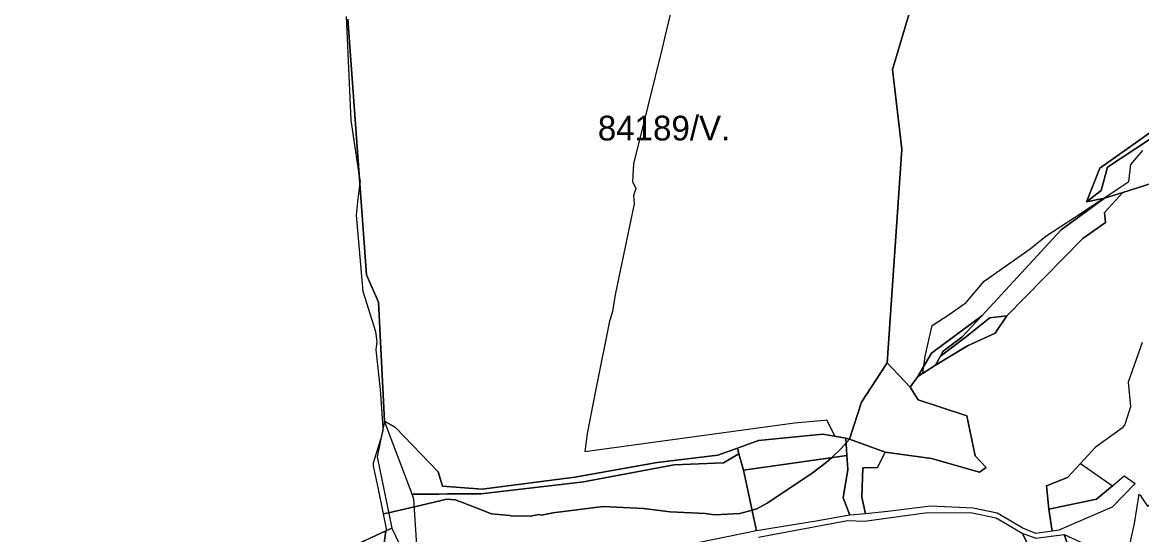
# Model space of a CAD drawing. Extents: x -477304 to -465429, y -1159113 to -1149210.
# Drawn here: x -468028 to -467350, y -1156214 to -1155904 of the extents above; entities that cross this region are included whole.
import ezdxf

# ---------------------------------------------------------------- set-up
doc = ezdxf.new("R2010")
doc.units = 0
for name, color, linetype in [('BPEJ_s', 7, 'Continuous'), ('PUPFL_s', 7, 'Continuous'), ('trav_porost_s', 7, 'Continuous')]:
    doc.layers.add(name, color=color, linetype=linetype)

msp = doc.modelspace()

# ---------------------------------------------------------------- linework, layer by layer
at = {"layer": 'BPEJ_s'}
for points in [[(-467634.53, -1155893.63), (-467639.17, -1155913.19), (-467640.71, -1155919.23), (-467649.4, -1155954.23), (-467658.08, -1155989.23), (-467658.74, -1156000), (-467656.57, -1156004.16), (-467658.05, -1156008.39), (-467657.63, -1156013.47), (-467669.05, -1156067.6), (-467670.95, -1156079.45), (-467672.64, -1156084.52), (-467680.84, -1156125.78), (-467686.18, -1156152.61), (-467687.58, -1156163.38), (-467560.57, -1156146.06), (-467542.38, -1156144.37), (-467541.05, -1156144.24), (-467536.12, -1156154.17), (-467529.38, -1156155.33), (-467527.18, -1156156.06), (-467532.32, -1156161.83), (-467538.14, -1156167.22), (-467541.32, -1156170.17), (-467549.78, -1156176.51), (-467577.06, -1156194.7), (-467583.4, -1156198.08), (-467586.17, -1156198.89), (-467593.55, -1156201.04), (-467608.78, -1156201.89), (-467614.7, -1156201.04), (-467635.85, -1156199.98), (-467651.92, -1156197.87), (-467676.45, -1156196.81), (-467706.9, -1156200.62), (-467713.67, -1156202.1), (-467715.36, -1156201.67), (-467720.43, -1156202.52), (-467732.28, -1156202.31), (-467733.22, -1156202.23), (-467744.12, -1156201.25), (-467762.73, -1156193.85), (-467766.11, -1156192.79), (-467771.19, -1156192.37), (-467790.79, -1156196.92), (-467806.47, -1156200.56), (-467809.51, -1156201.27), (-467812.63, -1156186.3), (-467815.6, -1156172.07), (-467815.6, -1156170.38), (-467811.2, -1156155.92), (-467810.42, -1156153.36), (-467809.67, -1156150.92), (-467809.8, -1156149.05), (-467811.37, -1156125.97), (-467813.91, -1156101.86), (-467813.48, -1156096.79), (-467814.11, -1156090.87), (-467821.94, -1156066.55), (-467825.96, -1156020.23), (-467824.9, -1156010.51), (-467823.82, -1156002.3), (-467823.52, -1156000), (-467824.42, -1155994.07), (-467829.16, -1155962.69), (-467830.88, -1155922.4), (-467832.06, -1155899.95)], [(-467634.53, -1155893.63), (-467639.17, -1155913.19), (-467640.71, -1155919.23), (-467649.4, -1155954.23), (-467658.08, -1155989.23), (-467658.74, -1156000), (-467656.57, -1156004.16), (-467658.05, -1156008.39), (-467657.63, -1156013.47), (-467669.05, -1156067.6), (-467670.95, -1156079.45), (-467672.64, -1156084.52), (-467680.84, -1156125.78), (-467686.18, -1156152.61), (-467687.58, -1156163.38), (-467560.57, -1156146.06), (-467542.38, -1156144.37), (-467541.05, -1156144.24), (-467536.12, -1156154.17), (-467529.38, -1156155.33), (-467527.18, -1156156.06), (-467519.91, -1156133.47), (-467504.34, -1156109.73), (-467490.39, -1156124.53), (-467485.76, -1156117.93), (-467482.72, -1156116.03), (-467482.09, -1156111.72), (-467481.2, -1156105.75), (-467477.02, -1156087.11), (-467466.75, -1156080.46), (-467456.48, -1156073.23), (-467445.45, -1156060.3), (-467417.68, -1156040.71), (-467408.18, -1156033.1), (-467390.68, -1156021.69), (-467373.94, -1156010.66), (-467373.01, -1156010.04), (-467357.82, -1156000), (-467356.58, -1155989.62), (-467349.39, -1155981.15)], [(-467832.35, -1156222.76), (-467808.07, -1156211.55), (-467807.46, -1156211.24), (-467809.51, -1156201.27), (-467812.63, -1156186.3), (-467815.6, -1156172.07), (-467815.6, -1156170.38), (-467811.2, -1156155.92), (-467810.42, -1156153.36), (-467809.67, -1156150.92), (-467809.8, -1156149.05), (-467811.37, -1156125.97), (-467813.91, -1156101.86), (-467813.48, -1156096.79), (-467814.11, -1156090.87), (-467821.94, -1156066.55), (-467825.96, -1156020.23), (-467824.9, -1156010.51), (-467823.82, -1156002.3), (-467823.52, -1156000), (-467824.42, -1155994.07), (-467829.16, -1155962.69), (-467830.88, -1155922.4), (-467832.06, -1155899.95)], [(-467477.02, -1156087.11), (-467466.75, -1156080.46), (-467456.48, -1156073.23), (-467445.45, -1156060.3), (-467417.68, -1156040.71), (-467408.18, -1156033.1), (-467390.68, -1156021.69), (-467373.94, -1156010.66), (-467373.01, -1156010.04), (-467357.82, -1156000), (-467356.58, -1155989.62), (-467349.39, -1155981.15)], [(-467832.35, -1156222.76), (-467808.07, -1156211.55), (-467807.46, -1156211.24), (-467809.51, -1156201.27), (-467806.47, -1156200.56), (-467790.79, -1156196.92), (-467771.19, -1156192.37), (-467766.11, -1156192.79), (-467762.73, -1156193.85), (-467744.12, -1156201.25), (-467733.22, -1156202.23), (-467732.28, -1156202.31), (-467720.43, -1156202.52), (-467715.36, -1156201.67), (-467713.67, -1156202.1), (-467706.9, -1156200.62), (-467676.45, -1156196.81), (-467651.92, -1156197.87), (-467635.85, -1156199.98), (-467614.7, -1156201.04), (-467608.78, -1156201.89), (-467593.55, -1156201.04), (-467586.17, -1156198.89), (-467583.4, -1156198.08), (-467577.06, -1156194.7), (-467549.78, -1156176.51), (-467541.32, -1156170.17), (-467538.14, -1156167.22), (-467532.32, -1156161.83), (-467527.18, -1156156.06), (-467519.91, -1156133.47), (-467504.34, -1156109.73), (-467490.39, -1156124.53), (-467485.76, -1156117.93), (-467482.72, -1156116.03), (-467482.09, -1156111.72), (-467481.2, -1156105.75), (-467477.02, -1156087.11)]]:
    msp.add_lwpolyline(points, dxfattribs=at)
at = {"layer": 'PUPFL_s'}
for points in [[(-467337.35, -1155964.95), (-467375.39, -1155991.8), (-467383.57, -1156012.26), (-467372.53, -1156009.94), (-467398.84, -1156029.19), (-467446.95, -1156081.22), (-467477.4, -1156103.79), (-467485.76, -1156117.93), (-467490.39, -1156124.53), (-467504.34, -1156109.73), (-467495.37, -1155980.33), (-467501.14, -1155932.12), (-467403.75, -1155605.42), (-467433.56, -1155558.04), (-467367.09, -1155493.77), (-467309.44, -1155461.87)], [(-467403.75, -1155605.42), (-467501.14, -1155932.12), (-467495.37, -1155980.33), (-467504.34, -1156109.73), (-467519.91, -1156133.47), (-467527.18, -1156156.06), (-467529.38, -1156155.33), (-467543.27, -1156152.94), (-467582.33, -1156156.82), (-467595.12, -1156161.34), (-467606.9, -1156165.7), (-467643.77, -1156170.19), (-467693.62, -1156179.07), (-467749.86, -1156186.21), (-467773.88, -1156184.5), (-467776.53, -1156175.75), (-467802.29, -1156148.91), (-467809, -1156145.09), (-467812.68, -1156072.9), (-467819.92, -1156056.37), (-467831.09, -1155901.59)], [(-467831.09, -1155901.59), (-467819.92, -1156056.37), (-467812.68, -1156072.9), (-467809, -1156145.09), (-467813.39, -1156166.74), (-467804.58, -1156209.78), (-467808.07, -1156211.55), (-467832.35, -1156222.76), (-467842.86, -1156229.17), (-467853.6, -1156235.5), (-467872.38, -1156240.68), (-467901.74, -1156242), (-467927.53, -1156251.55), (-467944.08, -1156254.69), (-467966.4, -1156257.76), (-467995.36, -1156253.95), (-468004.16, -1156254.81), (-468046.78, -1156258.24)]]:
    msp.add_lwpolyline(points, dxfattribs=at)
for points in [[(-467276.99, -1155933.88), (-467302.25, -1155957.49), (-467317.25, -1155965.65), (-467320.79, -1155964.09), (-467335.75, -1155968.15), (-467370.88, -1155991.31), (-467374.55, -1156005.37), (-467383.57, -1156012.26), (-467375.39, -1155991.8), (-467337.35, -1155964.95), (-467305.06, -1155955.32), (-467279.31, -1155930.97)], [(-467276.99, -1155933.88), (-467272.2, -1155938.43), (-467264.94, -1155933.92), (-467258.29, -1155941.55), (-467279.78, -1155958.48), (-467292.11, -1155960.16), (-467301.97, -1155967.78), (-467293.34, -1155978.24), (-467301.27, -1155987.42), (-467361.4, -1156006.52), (-467372.53, -1156009.94), (-467383.57, -1156012.26), (-467374.55, -1156005.37), (-467370.88, -1155991.31), (-467335.75, -1155968.15), (-467320.79, -1155964.09), (-467317.25, -1155965.65), (-467302.25, -1155957.49)], [(-467372.03, -1156024.8), (-467385.82, -1156034.35), (-467431.75, -1156081.33), (-467442.02, -1156082.52), (-467457.12, -1156094.36), (-467471.95, -1156105.78), (-467470.29, -1156102.77), (-467459.14, -1156094.27), (-467446.95, -1156081.22), (-467398.84, -1156029.19), (-467372.53, -1156009.94), (-467361.4, -1156006.52), (-467372.56, -1156018.61)], [(-467459.14, -1156094.27), (-467470.29, -1156102.77), (-467471.95, -1156105.78), (-467474.94, -1156111.21), (-467485.76, -1156117.93), (-467477.4, -1156103.79), (-467446.95, -1156081.22)], [(-467457.12, -1156094.36), (-467442.02, -1156082.52), (-467431.75, -1156081.33), (-467438.86, -1156091.74), (-467455.72, -1156099.49), (-467474.94, -1156111.21), (-467471.95, -1156105.78)], [(-467643.77, -1156170.19), (-467606.9, -1156165.7), (-467595.12, -1156161.34), (-467594.15, -1156164.76), (-467603.51, -1156170.38), (-467633.47, -1156171.42), (-467688.35, -1156181.82), (-467695.03, -1156182.6), (-467750.54, -1156189.05), (-467770.75, -1156189.18), (-467776.12, -1156189.21), (-467792.12, -1156189.31), (-467809, -1156145.09), (-467802.29, -1156148.91), (-467776.53, -1156175.75), (-467773.88, -1156184.5), (-467749.86, -1156186.21), (-467693.62, -1156179.07)]]:
    msp.add_lwpolyline(points, close=True, dxfattribs=at)
at = {"layer": 'trav_porost_s'}
for points in [[(-467349.83, -1156097.34), (-467358.3, -1156121.47), (-467356.81, -1156136.41), (-467360.28, -1156147.04), (-467361.74, -1156149.12), (-467378.27, -1156161.12), (-467387.13, -1156170.77), (-467394.96, -1156179.29), (-467407.81, -1156184.23), (-467406.27, -1156198.27), (-467404.27, -1156211.71), (-467414.24, -1156213.07), (-467422.12, -1156209.91), (-467437.74, -1156200.86), (-467452.27, -1156197.76), (-467478.02, -1156196.58), (-467503.85, -1156199.81), (-467517.53, -1156201.1), (-467519.64, -1156191.06), (-467519.09, -1156173.43), (-467510.23, -1156173.19), (-467505.48, -1156163.76), (-467477.38, -1156167.61), (-467448.35, -1156176.05), (-467444.39, -1156173.17), (-467451.05, -1156166.03), (-467455.95, -1156141.91), (-467485.59, -1156132.12), (-467490.39, -1156124.53), (-467485.76, -1156117.93), (-467474.94, -1156111.21), (-467455.72, -1156099.49), (-467438.86, -1156091.74), (-467431.75, -1156081.33), (-467385.82, -1156034.35), (-467372.03, -1156024.8), (-467372.56, -1156018.61), (-467361.4, -1156006.52), (-467301.27, -1155987.42)], [(-467582.25, -1156215.3), (-467528.37, -1156205.29), (-467518.07, -1156205.64), (-467481.2, -1156200.61), (-467453.76, -1156200.41), (-467438.26, -1156203.64), (-467422.47, -1156213), (-467414.41, -1156228.61)], [(-467809.47, -1156221.99), (-467808.07, -1156211.55), (-467804.58, -1156209.78), (-467793.53, -1156232.71)]]:
    msp.add_lwpolyline(points, dxfattribs=at)
for points in [[(-467451.05, -1156166.03), (-467444.39, -1156173.17), (-467448.35, -1156176.05), (-467477.38, -1156167.61), (-467505.48, -1156163.76), (-467527.18, -1156156.06), (-467519.91, -1156133.47), (-467504.34, -1156109.73), (-467490.39, -1156124.53), (-467485.59, -1156132.12), (-467455.95, -1156141.91)], [(-467594.15, -1156164.76), (-467595.12, -1156161.34), (-467582.33, -1156156.82), (-467543.27, -1156152.94), (-467529.38, -1156155.33), (-467528.74, -1156165.9), (-467591.35, -1156174.72)], [(-467519.64, -1156191.06), (-467517.53, -1156201.1), (-467527.03, -1156201.94), (-467530.93, -1156191.44), (-467528.22, -1156174.39), (-467528.74, -1156165.9), (-467529.38, -1156155.33), (-467527.18, -1156156.06), (-467505.48, -1156163.76), (-467510.23, -1156173.19), (-467519.09, -1156173.43)], [(-467755.35, -1156257.95), (-467767, -1156281.82), (-467779.14, -1156289.05), (-467787.05, -1156254.24), (-467791.09, -1156192.28), (-467792.12, -1156189.31), (-467776.12, -1156189.21), (-467770.75, -1156189.18), (-467750.54, -1156189.05), (-467695.03, -1156182.6), (-467688.35, -1156181.82), (-467633.47, -1156171.42), (-467603.51, -1156170.38), (-467594.15, -1156164.76), (-467591.35, -1156174.72), (-467583.46, -1156211.5), (-467654.55, -1156225.97), (-467692.91, -1156236.05)], [(-467530.93, -1156191.44), (-467527.03, -1156201.94), (-467547.37, -1156205.62), (-467583.46, -1156211.5), (-467591.35, -1156174.72), (-467528.74, -1156165.9), (-467528.22, -1156174.39)], [(-467394.96, -1156179.29), (-467387.13, -1156170.77), (-467367.85, -1156184.2), (-467377.53, -1156192.39), (-467406.27, -1156198.27), (-467407.81, -1156184.23)], [(-467404.27, -1156211.71), (-467406.27, -1156198.27), (-467377.53, -1156192.39), (-467367.85, -1156184.2), (-467360.65, -1156178.12), (-467353.93, -1156182.75), (-467368.03, -1156197.09), (-467400.31, -1156211.02)], [(-467317.65, -1156250.32), (-467325.06, -1156254.58), (-467339.41, -1156258.01), (-467348.19, -1156258.44), (-467350.92, -1156258.43), (-467350.38, -1156253.56), (-467384.8, -1156235.93), (-467395.9, -1156228.17), (-467406.41, -1156233.57), (-467409.17, -1156238.74), (-467414.41, -1156228.61), (-467394.14, -1156221.62), (-467396.95, -1156213.66), (-467379.92, -1156221.55), (-467358.39, -1156225.33), (-467354.37, -1156207.08), (-467351.66, -1156189.35), (-467350.87, -1156190.18), (-467348.76, -1156193.26), (-467346.45, -1156196.64), (-467332.71, -1156187.16), (-467328.87, -1156183.79), (-467323.48, -1156187.6), (-467322.04, -1156232.85)], [(-467809.47, -1156221.99), (-467829.35, -1156225.77), (-467831.86, -1156226.34), (-467853.85, -1156239.69), (-467872.47, -1156247.39), (-467901.74, -1156244.8), (-467923.83, -1156260.32), (-467942.76, -1156258.84), (-467962.95, -1156264.88), (-467978.28, -1156261.12), (-468004.16, -1156254.81), (-467995.36, -1156253.95), (-467966.4, -1156257.76), (-467944.08, -1156254.69), (-467927.53, -1156251.55), (-467901.74, -1156242), (-467872.38, -1156240.68), (-467853.6, -1156235.5), (-467842.86, -1156229.17), (-467832.35, -1156222.76), (-467808.07, -1156211.55)], [(-467422.47, -1156213), (-467414.25, -1156215.87), (-467396.95, -1156213.66), (-467394.14, -1156221.62), (-467414.41, -1156228.61)]]:
    msp.add_lwpolyline(points, close=True, dxfattribs=at)

# ---------------------------------------------------------------- texts
at = {"layer": 'BPEJ_s'}
msp.add_text('84189/V.', height=15, dxfattribs=at).set_placement((-467679.67, -1155975.07))

doc.saveas('drawing.dxf')
